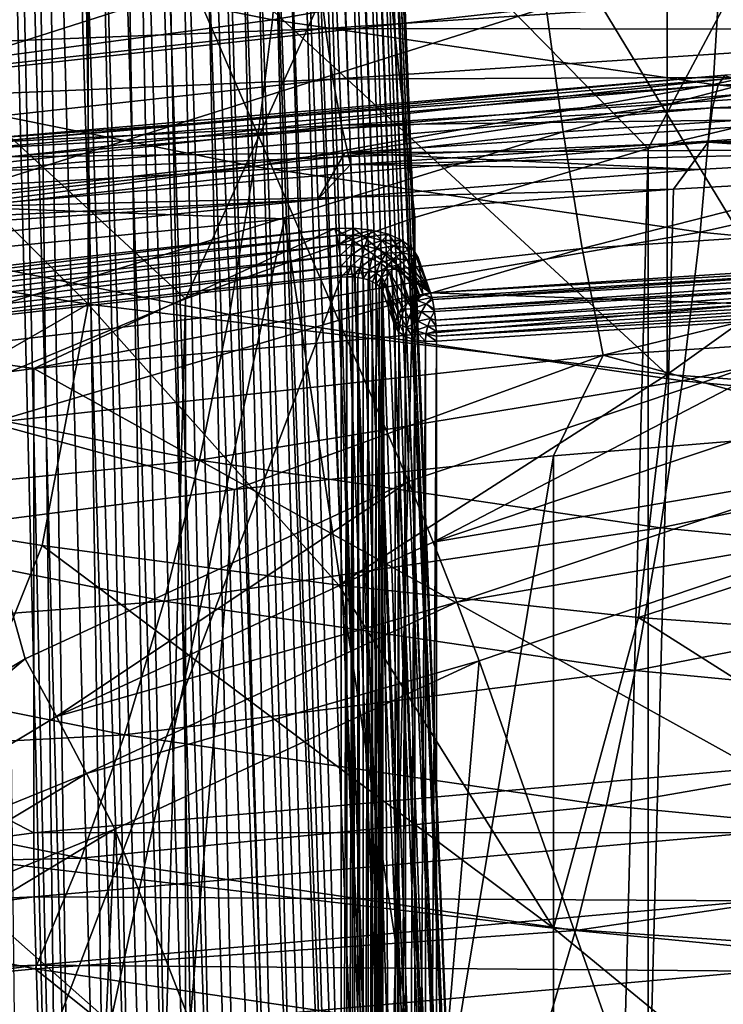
# Model space of a CAD drawing. Header units: metres. Extents: x -109 to 109, y -78 to 121.
# Tile 707 of 1056: x -5.12 to -3.15, y -22.91 to -20.16. Entities that reach past the tile are written whole.
import ezdxf

# ---------------------------------------------------------------- set-up
doc = ezdxf.new("R2010")
doc.units = ezdxf.units.M
doc.layers.add('solid_508554_SW0001', color=7, linetype='CONTINUOUS')

msp = doc.modelspace()

# ---------------------------------------------------------------- linework, layer by layer
at = {"layer": 'solid_508554_SW0001'}
for points in [[(6.117858, -22.55319, -61), (7.405207, -13.683202, -61), (-7.405207, -13.683202, -61)], [(5.106454, -21.944521, -61), (6.117858, -22.55319, -61), (-7.405207, -13.683202, -61)], [(4.035161, -21.448792, -61), (5.106454, -21.944521, -61), (-7.405207, -13.683202, -61)], [(2.916544, -21.071815, -61), (4.035161, -21.448792, -61), (-7.405207, -13.683202, -61)], [(1.763722, -20.818016, -61), (2.916544, -21.071815, -61), (-7.405207, -13.683202, -61)], [(0.590214, -20.690369, -61), (1.763722, -20.818016, -61), (-7.405207, -13.683202, -61)], [(-0.590214, -20.690369, -61), (0.590214, -20.690369, -61), (-7.405207, -13.683202, -61)], [(-1.763722, -20.818016, -61), (-0.590214, -20.690369, -61), (-7.405207, -13.683202, -61)], [(-2.916544, -21.071815, -61), (-1.763722, -20.818016, -61), (-7.405207, -13.683202, -61)], [(-4.035161, -21.448792, -61), (-2.916544, -21.071815, -61), (-7.405207, -13.683202, -61)], [(-5.106454, -21.944521, -61), (-4.035161, -21.448792, -61), (-7.405207, -13.683202, -61)], [(-6.117858, -22.55319, -61), (-5.106454, -21.944521, -61), (-7.405207, -13.683202, -61)], [(-4.980773, -23.789671, -25.265322), (-5.116285, -14.337226, -31.144382), (-5.237005, -14.31223, -31.101089)], [(-5.028851, -23.779346, -25.24744), (-4.980773, -23.789671, -25.265322), (-5.237005, -14.31223, -31.101089)], [(-5.128022, -23.760473, -25.214748), (-5.028851, -23.779346, -25.24744), (-5.237005, -14.31223, -31.101089)], [(-4.807614, -23.833759, -25.341682), (-4.999993, -14.367489, -31.1968), (-5.116285, -14.337226, -31.144382)], [(-4.838936, -23.824938, -25.326405), (-4.807614, -23.833759, -25.341682), (-5.116285, -14.337226, -31.144382)], [(-4.980773, -23.789671, -25.265322), (-4.838936, -23.824938, -25.326405), (-5.116285, -14.337226, -31.144382)], [(-4.703509, -23.866024, -25.397566), (-4.889427, -14.402715, -31.257813), (-4.999993, -14.367489, -31.1968)], [(-4.807614, -23.833759, -25.341682), (-4.703509, -23.866024, -25.397566), (-4.999993, -14.367489, -31.1968)], [(-4.575445, -23.91264, -25.478308), (-4.785857, -14.442456, -31.326647), (-4.889427, -14.402715, -31.257813)], [(-4.602439, -23.902117, -25.460083), (-4.575445, -23.91264, -25.478308), (-4.889427, -14.402715, -31.257813)], [(-4.703509, -23.866024, -25.397566), (-4.602439, -23.902117, -25.460083), (-4.889427, -14.402715, -31.257813)], [(-4.416824, -23.983257, -25.600622), (-4.689499, -14.486596, -31.403101), (-4.785857, -14.442456, -31.326647)], [(-4.455645, -23.964457, -25.568058), (-4.416824, -23.983257, -25.600622), (-4.785857, -14.442456, -31.326647)], [(-4.575445, -23.91264, -25.478308), (-4.455645, -23.964457, -25.568058), (-4.785857, -14.442456, -31.326647)], [(-4.344952, -24.021112, -25.666187), (-4.600928, -14.534918, -31.486797), (-4.689499, -14.486596, -31.403101)], [(-4.416824, -23.983257, -25.600622), (-4.344952, -24.021112, -25.666187), (-4.689499, -14.486596, -31.403101)], [(-4.244144, -24.082205, -25.772005), (-4.52113, -14.586925, -31.576876), (-4.600928, -14.534918, -31.486797)], [(-4.253932, -24.075796, -25.760904), (-4.244144, -24.082205, -25.772005), (-4.600928, -14.534918, -31.486797)], [(-4.344952, -24.021112, -25.666187), (-4.253932, -24.075796, -25.760904), (-4.600928, -14.534918, -31.486797)], [(-4.116539, -24.178158, -25.9382), (-4.450983, -14.641988, -31.672247), (-4.52113, -14.586925, -31.576876)], [(-4.153931, -24.147308, -25.884768), (-4.116539, -24.178158, -25.9382), (-4.52113, -14.586925, -31.576876)], [(-4.244144, -24.082205, -25.772005), (-4.153931, -24.147308, -25.884768), (-4.52113, -14.586925, -31.576876)], [(-4.074946, -24.215963, -26.003681), (-4.390633, -14.699941, -31.772625), (-4.450983, -14.641988, -31.672247)], [(-4.116539, -24.178158, -25.9382), (-4.074946, -24.215963, -26.003681), (-4.450983, -14.641988, -31.672247)], [(-4.007747, -24.287685, -26.127907), (-4.340459, -14.760493, -31.877504), (-4.390633, -14.699941, -31.772625)], [(-4.074946, -24.215963, -26.003681), (-4.007747, -24.287685, -26.127907), (-4.390633, -14.699941, -31.772625)], [(-3.953932, -24.360125, -26.253641), (-4.30105, -14.823007, -31.985781), (-4.340459, -14.760493, -31.877504)], [(-4.007747, -24.287685, -26.127907), (-3.953932, -24.360125, -26.253641), (-4.340459, -14.760493, -31.877504)], [(-3.91218, -24.434315, -26.382938), (-4.272791, -14.886762, -32.096207), (-4.30105, -14.823007, -31.985781)], [(-3.953932, -24.360125, -26.253641), (-3.91218, -24.434315, -26.382938), (-4.30105, -14.823007, -31.985781)], [(-3.882788, -24.509706, -26.514906), (-4.255728, -14.951525, -32.208382), (-4.272791, -14.886762, -32.096207)], [(-3.91218, -24.434315, -26.382938), (-3.882788, -24.509706, -26.514906), (-4.272791, -14.886762, -32.096207)], [(-3.865953, -24.585787, -26.648663), (-4.25, -15.017006, -32.321796), (-4.255728, -14.951525, -32.208382)], [(-3.882788, -24.509706, -26.514906), (-3.865953, -24.585787, -26.648663), (-4.255728, -14.951525, -32.208382)], [(-3.861788, -24.662041, -26.783308), (-4.255728, -15.082486, -32.435211), (-4.25, -15.017006, -32.321796)], [(-3.865953, -24.585787, -26.648663), (-3.861788, -24.662041, -26.783308), (-4.25, -15.017006, -32.321796)], [(-3.87032, -24.737949, -26.917948), (-4.272791, -15.147249, -32.547386), (-4.255728, -15.082486, -32.435211)], [(-3.861788, -24.662041, -26.783308), (-3.87032, -24.737949, -26.917948), (-4.255728, -15.082486, -32.435211)], [(-3.925147, -24.886698, -27.183533), (-4.30105, -15.211005, -32.657814), (-4.272791, -15.147249, -32.547386)], [(-3.891489, -24.813, -27.051664), (-3.925147, -24.886698, -27.183533), (-4.272791, -15.147249, -32.547386)], [(-3.87032, -24.737949, -26.917948), (-3.891489, -24.813, -27.051664), (-4.272791, -15.147249, -32.547386)], [(-3.971056, -24.958551, -27.312653), (-4.340459, -15.273519, -32.76609), (-4.30105, -15.211005, -32.657814)], [(-3.925147, -24.886698, -27.183533), (-3.971056, -24.958551, -27.312653), (-4.30105, -15.211005, -32.657814)], [(-4.028895, -25.028086, -27.438148), (-4.390633, -15.334071, -32.870968), (-4.340459, -15.273519, -32.76609)], [(-3.971056, -24.958551, -27.312653), (-4.028895, -25.028086, -27.438148), (-4.340459, -15.273519, -32.76609)], [(-4.098256, -25.094858, -27.559149), (-4.450983, -15.392023, -32.971348), (-4.390633, -15.334071, -32.870968)], [(-4.028895, -25.028086, -27.438148), (-4.098256, -25.094858, -27.559149), (-4.390633, -15.334071, -32.870968)], [(-4.178648, -25.158443, -27.67482), (-4.52113, -15.447086, -33.066719), (-4.450983, -15.392023, -32.971348)], [(-4.098256, -25.094858, -27.559149), (-4.178648, -25.158443, -27.67482), (-4.450983, -15.392023, -32.971348)], [(-4.26951, -25.218443, -27.784382), (-4.600928, -15.499093, -33.156796), (-4.52113, -15.447086, -33.066719)], [(-4.178648, -25.158443, -27.67482), (-4.26951, -25.218443, -27.784382), (-4.52113, -15.447086, -33.066719)], [(-4.370235, -25.274494, -27.887108), (-4.689499, -15.547416, -33.240494), (-4.600928, -15.499093, -33.156796)], [(-4.26951, -25.218443, -27.784382), (-4.370235, -25.274494, -27.887108), (-4.600928, -15.499093, -33.156796)], [(-4.480164, -25.326284, -27.982325), (-4.785857, -15.591556, -33.316944), (-4.689499, -15.547416, -33.240494)], [(-4.370235, -25.274494, -27.887108), (-4.480164, -25.326284, -27.982325), (-4.689499, -15.547416, -33.240494)], [(-4.598588, -25.373507, -28.069403), (-4.889427, -15.631297, -33.38578), (-4.785857, -15.591556, -33.316944)], [(-4.480164, -25.326284, -27.982325), (-4.598588, -25.373507, -28.069403), (-4.785857, -15.591556, -33.316944)], [(-4.724755, -25.415878, -28.147768), (-4.999993, -15.666523, -33.446793), (-4.889427, -15.631297, -33.38578)], [(-4.598588, -25.373507, -28.069403), (-4.724755, -25.415878, -28.147768), (-4.889427, -15.631297, -33.38578)], [(-4.857862, -25.453156, -28.216879), (-5.116285, -15.696786, -33.49921), (-4.999993, -15.666523, -33.446793)], [(-4.724755, -25.415878, -28.147768), (-4.857862, -25.453156, -28.216879), (-4.999993, -15.666523, -33.446793)], [(-4.997053, -25.485117, -28.276247), (-5.237005, -15.721782, -33.542503), (-5.116285, -15.696786, -33.49921)], [(-4.857862, -25.453156, -28.216879), (-4.997053, -25.485117, -28.276247), (-5.116285, -15.696786, -33.49921)], [(-4.997053, -25.485117, -28.276247), (-5.141396, -25.511545, -28.325443), (-5.237005, -15.721782, -33.542503)], [(-4.844931, -19.992741, -75.5), (-6.143511, -20.550007, -75.5), (-5.346106, -18.648415, -75.5)], [(-4.931019, -20.95311, -7.291203), (-4.930392, -19.653881, -8.041522), (-6.504107, -19.381546, -7.569822)], [(-5.72573, -20.826052, -7.071134), (-4.931019, -20.95311, -7.291203), (-6.504107, -19.381546, -7.569822)], [(-4.121202, -19.747026, -80.601517), (-2.770486, -19.402252, -80.601517), (-3.364592, -20.517324, -81.150002)], [(-2.770486, -19.402252, -80.601517), (-2.702876, -20.358459, -81.150002), (-3.364592, -20.517324, -81.150002)], [(-4.931019, -20.95311, -7.291203), (-3.311309, -21.149582, -7.631502), (-4.930392, -19.653881, -8.041522)], [(-3.311309, -21.149582, -7.631502), (-3.312012, -19.850195, -8.381545), (-4.930392, -19.653881, -8.041522)], [(-4.4154, -20.157499, -19.258915), (-5.608079, -19.91876, -18.845407), (-4.38224, -19.757553, -19.379194)], [(-5.501935, -19.963194, 35.235802), (-3.691386, -19.762499, 35.583416), (-5.440736, -20.321896, 35.179165)], [(-3.691386, -19.762499, 35.583416), (-3.650326, -20.123434, 35.522911), (-5.440736, -20.321896, 35.179165)], [(-5.430768, -20.22489, -80.601517), (-4.844931, -19.992741, -75.5), (-4.121202, -19.747026, -80.601517)], [(-5.430768, -20.22489, -80.601517), (-4.121202, -19.747026, -80.601517), (-4.658784, -20.937828, -81.150002)], [(-4.121202, -19.747026, -80.601517), (-4.01723, -20.710646, -81.150002), (-4.658784, -20.937828, -81.150002)], [(-4.4154, -20.157499, -19.258915), (-4.38224, -19.757553, -19.379194), (-3.158831, -19.937164, -19.690294)], [(-4.121202, -19.747026, -80.601517), (-3.364592, -20.517324, -81.150002), (-4.01723, -20.710646, -81.150002)], [(-3.311309, -21.149582, -7.631502), (-1.663582, -19.968704, -8.586811), (-3.312012, -19.850195, -8.381545)], [(-5.67331, -20.326557, -18.774897), (-5.608079, -19.91876, -18.845407), (-4.4154, -20.157499, -19.258915)], [(-3.182733, -20.33847, -19.572367), (-4.4154, -20.157499, -19.258915), (-3.158831, -19.937164, -19.690294)], [(-3.182733, -20.33847, -19.572367), (-3.158831, -19.937164, -19.690294), (-1.906814, -20.057817, -19.899271)], [(-3.311309, -21.149582, -7.631502), (-1.662686, -21.268066, -7.836723), (-1.663582, -19.968704, -8.586811)], [(-5.430768, -20.22489, -80.601517), (-6.143511, -20.550007, -75.5), (-4.844931, -19.992741, -75.5)], [(-3.650326, -20.123434, 35.522911), (-1.832135, -20.003748, 35.730213), (-3.602509, -20.470793, 35.410324)], [(-1.832135, -20.003748, 35.730213), (-1.808135, -20.352674, 35.614906), (-3.602509, -20.470793, 35.410324)], [(-6.38578, -20.264708, 39.218723), (-4.28438, -20.031773, 39.622177), (-6.405354, -20.112495, 39.215195)], [(-4.267058, -20.181936, 39.595444), (-4.28438, -20.031773, 39.622177), (-6.38578, -20.264708, 39.218723)], [(-4.267058, -20.181936, 39.595444), (-2.141679, -20.04203, 39.837769), (-4.28438, -20.031773, 39.622177)], [(-2.131203, -20.184589, 39.781807), (-2.141679, -20.04203, 39.837769), (-4.267058, -20.181936, 39.595444)], [(-1.921242, -20.460037, -19.782925), (-3.182733, -20.33847, -19.572367), (-1.906814, -20.057817, -19.899271)], [(-5.440736, -20.321896, 35.179165), (-3.650326, -20.123434, 35.522911), (-5.369466, -20.666655, 35.071079)], [(-3.650326, -20.123434, 35.522911), (-3.602509, -20.470793, 35.410324), (-5.369466, -20.666655, 35.071079)], [(-6.359963, -20.413929, 39.193619), (-4.267058, -20.181936, 39.595444), (-6.38578, -20.264708, 39.218723)], [(-4.246186, -20.323811, 39.540668), (-4.267058, -20.181936, 39.595444), (-6.359963, -20.413929, 39.193619)], [(-4.466757, -20.568073, -19.193214), (-5.67331, -20.326557, -18.774897), (-4.4154, -20.157499, -19.258915)], [(-4.466757, -20.568073, -19.193214), (-4.4154, -20.157499, -19.258915), (-3.182733, -20.33847, -19.572367)], [(-4.246186, -20.323811, 39.540668), (-2.131203, -20.184589, 39.781807), (-4.267058, -20.181936, 39.595444)], [(-2.11933, -20.313725, 39.699665), (-2.131203, -20.184589, 39.781807), (-4.246186, -20.323811, 39.540668)], [(-5.430768, -20.22489, -80.601517), (-4.658784, -20.937828, -81.150002), (-5.287572, -21.198286, -81.150002)], [(-1.059014, -20.250748, 40.478474), (-3.169411, -20.340559, 40.322914), (-1.064305, -20.313362, 40.658443)], [(-3.150389, -20.312698, 40.1353), (-3.169411, -20.340559, 40.322914), (-1.059014, -20.250748, 40.478474)], [(-3.150389, -20.312698, 40.1353), (-5.225421, -20.490599, 39.827168), (-3.169411, -20.340559, 40.322914)], [(-5.189728, -20.49774, 39.640053), (-5.225421, -20.490599, 39.827168), (-3.150389, -20.312698, 40.1353)], [(-3.128869, -20.321056, 39.946079), (-5.189728, -20.49774, 39.640053), (-3.150389, -20.312698, 40.1353)], [(-4.222531, -20.452171, 39.459869), (-2.11933, -20.313725, 39.699665), (-4.246186, -20.323811, 39.540668)], [(-4.222531, -20.452171, 39.459869), (-2.106498, -20.424683, 39.594368), (-2.11933, -20.313725, 39.699665)], [(-1.064305, -20.313362, 40.658443), (-3.185246, -20.403622, 40.50211), (-1.068338, -20.408995, 40.823292)], [(-3.169411, -20.340559, 40.322914), (-3.185246, -20.403622, 40.50211), (-1.064305, -20.313362, 40.658443)], [(-6.328853, -20.554668, 39.140812), (-4.246186, -20.323811, 39.540668), (-6.359963, -20.413929, 39.193619)], [(-4.222531, -20.452171, 39.459869), (-4.246186, -20.323811, 39.540668), (-6.328853, -20.554668, 39.140812)], [(-5.760383, -20.736044, -18.75864), (-5.67331, -20.326557, -18.774897), (-4.466757, -20.568073, -19.193214)], [(-3.169411, -20.340559, 40.322914), (-5.256973, -20.519533, 40.012924), (-3.185246, -20.403622, 40.50211)], [(-5.225421, -20.490599, 39.827168), (-5.256973, -20.519533, 40.012924), (-3.169411, -20.340559, 40.322914)], [(-5.15119, -20.540699, 39.45837), (-5.189728, -20.49774, 39.640053), (-3.128869, -20.321056, 39.946079)], [(-3.105635, -20.365326, 39.762127), (-5.15119, -20.540699, 39.45837), (-3.128869, -20.321056, 39.946079)], [(-3.219753, -20.75115, -19.510313), (-4.466757, -20.568073, -19.193214), (-3.182733, -20.33847, -19.572367)], [(-3.219753, -20.75115, -19.510313), (-3.182733, -20.33847, -19.572367), (-1.921242, -20.460037, -19.782925)], [(-3.105635, -20.365326, 39.762127), (-4.21261, -20.529337, 39.442146), (-5.15119, -20.540699, 39.45837)], [(-3.105635, -20.365326, 39.762127), (-2.114358, -20.39123, 39.681355), (-4.21261, -20.529337, 39.442146)], [(-3.602509, -20.470793, 35.410324), (-1.808135, -20.352674, 35.614906), (-3.548973, -20.797037, 35.248093)], [(-1.808135, -20.352674, 35.614906), (-1.781265, -20.680676, 35.449635), (-3.548973, -20.797037, 35.248093)], [(-3.364592, -45.631424, -81.150002), (-3.364592, -20.517324, -81.150002), (-2.702876, -20.358459, -81.150002)], [(-2.702876, -45.790287, -81.150002), (-3.364592, -45.631424, -81.150002), (-2.702876, -20.358459, -81.150002)], [(-4.21261, -20.529337, 39.442146), (-2.114358, -20.39123, 39.681355), (-2.152932, -20.51549, 39.466129)], [(-3.185246, -20.403622, 40.50211), (-5.283237, -20.58349, 40.190567), (-3.197317, -20.499598, 40.666367)], [(-5.256973, -20.519533, 40.012924), (-5.283237, -20.58349, 40.190567), (-3.185246, -20.403622, 40.50211)], [(-4.222531, -20.452171, 39.459869), (-4.196965, -20.56229, 39.356022), (-2.106498, -20.424683, 39.594368)], [(-2.106498, -20.424683, 39.594368), (-4.196965, -20.56229, 39.356022), (-2.152932, -20.51549, 39.466129)], [(-3.185246, -20.403622, 40.50211), (-3.197317, -20.499598, 40.666367), (-1.068338, -20.408995, 40.823292)], [(-1.068338, -20.408995, 40.823292), (-3.197317, -20.499598, 40.666367), (-1.100695, -20.534676, 40.965794)], [(-6.293596, -20.681742, 39.062241), (-4.222531, -20.452171, 39.459869), (-6.328853, -20.554668, 39.140812)], [(-6.293596, -20.681742, 39.062241), (-4.196965, -20.56229, 39.356022), (-4.222531, -20.452171, 39.459869)], [(-5.369466, -20.666655, 35.071079), (-3.602509, -20.470793, 35.410324), (-5.289671, -20.989988, 34.913891)], [(-3.602509, -20.470793, 35.410324), (-3.548973, -20.797037, 35.248093), (-5.289671, -20.989988, 34.913891)], [(-1.943589, -20.87413, -19.72332), (-3.219753, -20.75115, -19.510313), (-1.921242, -20.460037, -19.782925)], [(-3.197317, -20.499598, 40.666367), (-5.303259, -20.680147, 40.353645), (-3.293707, -20.630606, 40.799633)], [(-5.283237, -20.58349, 40.190567), (-5.303259, -20.680147, 40.353645), (-3.197317, -20.499598, 40.666367)], [(-3.197317, -20.499598, 40.666367), (-3.293707, -20.630606, 40.799633), (-2.199294, -20.570679, 40.903435)], [(-3.197317, -20.499598, 40.666367), (-2.199294, -20.570679, 40.903435), (-1.100695, -20.534676, 40.965794)], [(-6.278802, -20.758345, 39.04549), (-4.21261, -20.529337, 39.442146), (-4.288528, -20.660133, 39.215599)], [(-5.15119, -20.540699, 39.45837), (-4.21261, -20.529337, 39.442146), (-6.278802, -20.758345, 39.04549)], [(-4.21261, -20.529337, 39.442146), (-3.223977, -20.575829, 39.361618), (-4.288528, -20.660133, 39.215599)], [(-4.21261, -20.529337, 39.442146), (-2.152932, -20.51549, 39.466129), (-3.223977, -20.575829, 39.361618)], [(-4.196965, -20.56229, 39.356022), (-3.223977, -20.575829, 39.361618), (-2.152932, -20.51549, 39.466129)], [(-4.01723, -45.438103, -81.150002), (-4.01723, -20.710646, -81.150002), (-3.364592, -20.517324, -81.150002)], [(-3.364592, -45.631424, -81.150002), (-4.01723, -45.438103, -81.150002), (-3.364592, -20.517324, -81.150002)], [(-6.293596, -20.681742, 39.062241), (-6.25549, -20.790472, 38.9608), (-4.196965, -20.56229, 39.356022)], [(-4.196965, -20.56229, 39.356022), (-6.25549, -20.790472, 38.9608), (-4.288528, -20.660133, 39.215599)], [(-4.196965, -20.56229, 39.356022), (-4.288528, -20.660133, 39.215599), (-3.223977, -20.575829, 39.361618)], [(-4.535312, -20.981266, -19.183376), (-5.760383, -20.736044, -18.75864), (-4.466757, -20.568073, -19.193214)], [(-4.535312, -20.981266, -19.183376), (-4.466757, -20.568073, -19.193214), (-3.219753, -20.75115, -19.510313)], [(-2.199294, -20.570679, 40.903435), (-3.455352, -26.749439, 46.601505), (-1.154557, -26.651525, 46.771095)], [(-2.199294, -20.570679, 40.903435), (-3.293707, -20.630606, 40.799633), (-3.455352, -26.749439, 46.601505)], [(-5.303259, -20.680147, 40.353645), (-4.38185, -20.714348, 40.654591), (-3.293707, -20.630606, 40.799633)], [(-3.293707, -20.630606, 40.799633), (-4.38185, -20.714348, 40.654591), (-3.455352, -26.749439, 46.601505)], [(-6.278802, -20.758345, 39.04549), (-4.288528, -20.660133, 39.215599), (-5.344443, -20.768234, 39.028366)], [(-6.25549, -20.790472, 38.9608), (-5.344443, -20.768234, 39.028366), (-4.288528, -20.660133, 39.215599)], [(-5.303259, -20.680147, 40.353645), (-5.461653, -20.821739, 40.468582), (-4.38185, -20.714348, 40.654591)], [(-3.548973, -20.797037, 35.248093), (-1.781265, -20.680676, 35.449635), (-3.490879, -21.095087, 35.039738)], [(-1.781265, -20.680676, 35.449635), (-1.752107, -20.980631, 35.237984), (-3.490879, -21.095087, 35.039738)], [(-4.38185, -20.714348, 40.654591), (-5.731252, -26.944561, 46.263546), (-3.455352, -26.749439, 46.601505)], [(-4.38185, -20.714348, 40.654591), (-5.461653, -20.821739, 40.468582), (-5.731252, -26.944561, 46.263546)], [(-4.658784, -45.210922, -81.150002), (-4.658784, -20.937828, -81.150002), (-4.01723, -20.710646, -81.150002)], [(-4.01723, -45.438103, -81.150002), (-4.658784, -45.210922, -81.150002), (-4.01723, -20.710646, -81.150002)], [(-4.240786, -20.74098, 39.075565), (-6.245861, -20.967133, 38.683861), (-5.082956, -21.132164, 38.398018)], [(-6.017289, -20.956936, 38.711311), (-6.245861, -20.967133, 38.683861), (-4.240786, -20.74098, 39.075565)], [(-4.235291, -20.760424, 39.051678), (-6.017289, -20.956936, 38.711311), (-4.240786, -20.74098, 39.075565)], [(-5.8676, -21.139233, -18.796951), (-5.760383, -20.736044, -18.75864), (-4.535312, -20.981266, -19.183376)], [(-3.973532, -20.920504, 38.764622), (-4.240786, -20.74098, 39.075565), (-5.082956, -21.132164, 38.398018)], [(-3.269169, -21.167152, -19.505342), (-4.535312, -20.981266, -19.183376), (-3.219753, -20.75115, -19.510313)], [(-3.973532, -20.920504, 38.764622), (-4.188486, -20.739738, 39.077721), (-4.240786, -20.74098, 39.075565)], [(-4.235291, -20.760424, 39.051678), (-4.240786, -20.74098, 39.075565), (-4.188486, -20.739738, 39.077721)], [(-4.191079, -20.759373, 39.053501), (-4.235291, -20.760424, 39.051678), (-4.188486, -20.739738, 39.077721)], [(-4.191079, -20.759373, 39.053501), (-4.23033, -20.78647, 39.035011), (-4.235291, -20.760424, 39.051678)], [(-4.193413, -20.785593, 39.03653), (-4.23033, -20.78647, 39.035011), (-4.191079, -20.759373, 39.053501)], [(-4.193413, -20.785593, 39.03653), (-4.191079, -20.759373, 39.053501), (-4.147837, -20.764095, 39.045322)], [(-4.191079, -20.759373, 39.053501), (-4.188486, -20.739738, 39.077721), (-4.137343, -20.745325, 39.068043)], [(-4.147837, -20.764095, 39.045322), (-4.191079, -20.759373, 39.053501), (-4.137343, -20.745325, 39.068043)], [(-3.973532, -20.920504, 38.764622), (-4.137343, -20.745325, 39.068043), (-4.188486, -20.739738, 39.077721)], [(-4.147837, -20.764095, 39.045322), (-4.137343, -20.745325, 39.068043), (-4.090856, -20.757353, 39.047211)], [(-4.108526, -20.774265, 39.027706), (-4.147837, -20.764095, 39.045322), (-4.090856, -20.757353, 39.047211)], [(-3.973532, -20.920504, 38.764622), (-4.090856, -20.757353, 39.047211), (-4.137343, -20.745325, 39.068043)], [(-4.108526, -20.774265, 39.027706), (-4.090856, -20.757353, 39.047211), (-4.052202, -20.774998, 39.016647)], [(-3.973532, -20.920504, 38.764622), (-4.052202, -20.774998, 39.016647), (-4.090856, -20.757353, 39.047211)], [(-3.269169, -21.167152, -19.505342), (-3.219753, -20.75115, -19.510313), (-1.943589, -20.87413, -19.72332)], [(-6.01024, -20.982752, 38.695042), (-6.017289, -20.956936, 38.711311), (-4.235291, -20.760424, 39.051678)], [(-4.23033, -20.78647, 39.035011), (-6.01024, -20.982752, 38.695042), (-4.235291, -20.760424, 39.051678)], [(-6.004648, -21.012648, 38.687572), (-6.01024, -20.982752, 38.695042), (-4.23033, -20.78647, 39.035011)], [(-4.226394, -20.816547, 39.027225), (-6.004648, -21.012648, 38.687572), (-4.23033, -20.78647, 39.035011)], [(-4.193413, -20.785593, 39.03653), (-4.226394, -20.816547, 39.027225), (-4.23033, -20.78647, 39.035011)], [(-4.195264, -20.815807, 39.028507), (-4.226394, -20.816547, 39.027225), (-4.193413, -20.785593, 39.03653)], [(-4.195264, -20.815807, 39.028507), (-4.193413, -20.785593, 39.03653), (-4.157306, -20.789536, 39.029701)], [(-4.157306, -20.789536, 39.029701), (-4.193413, -20.785593, 39.03653), (-4.147837, -20.764095, 39.045322)], [(-4.157306, -20.789536, 39.029701), (-4.147837, -20.764095, 39.045322), (-4.108526, -20.774265, 39.027706)], [(-4.124481, -20.798027, 39.014996), (-4.157306, -20.789536, 39.029701), (-4.108526, -20.774265, 39.027706)], [(-4.124481, -20.798027, 39.014996), (-4.108526, -20.774265, 39.027706), (-4.07584, -20.789188, 39.001858)], [(-4.07584, -20.789188, 39.001858), (-4.108526, -20.774265, 39.027706), (-4.052202, -20.774998, 39.016647)], [(-4.07584, -20.789188, 39.001858), (-4.052202, -20.774998, 39.016647), (-4.024026, -20.797058, 38.978439)], [(-3.973532, -20.920504, 38.764622), (-4.024026, -20.797058, 38.978439), (-4.052202, -20.774998, 39.016647)], [(-5.289671, -20.989988, 34.913891), (-3.548973, -20.797037, 35.248093), (-5.203084, -21.284882, 34.711006)], [(-3.548973, -20.797037, 35.248093), (-3.490879, -21.095087, 35.039738), (-5.203084, -21.284882, 34.711006)], [(-4.164818, -20.819132, 39.022751), (-4.195264, -20.815807, 39.028507), (-4.157306, -20.789536, 39.029701)], [(-4.164818, -20.819132, 39.022751), (-4.157306, -20.789536, 39.029701), (-4.124481, -20.798027, 39.014996)], [(-4.137139, -20.826294, 39.010345), (-4.164818, -20.819132, 39.022751), (-4.124481, -20.798027, 39.014996)], [(-4.137139, -20.826294, 39.010345), (-4.124481, -20.798027, 39.014996), (-4.097189, -20.810488, 38.993412)], [(-4.114125, -20.8368, 38.992149), (-4.137139, -20.826294, 39.010345), (-4.097189, -20.810488, 38.993412)], [(-4.097189, -20.810488, 38.993412), (-4.124481, -20.798027, 39.014996), (-4.07584, -20.789188, 39.001858)], [(-4.114125, -20.8368, 38.992149), (-4.097189, -20.810488, 38.993412), (-4.077299, -20.826061, 38.966434)], [(-4.097189, -20.810488, 38.993412), (-4.07584, -20.789188, 39.001858), (-4.052019, -20.80784, 38.969551)], [(-4.077299, -20.826061, 38.966434), (-4.097189, -20.810488, 38.993412), (-4.052019, -20.80784, 38.969551)], [(-4.077299, -20.826061, 38.966434), (-4.052019, -20.80784, 38.969551), (-4.038694, -20.828945, 38.932999)], [(-4.052019, -20.80784, 38.969551), (-4.07584, -20.789188, 39.001858), (-4.024026, -20.797058, 38.978439)], [(-4.052019, -20.80784, 38.969551), (-4.024026, -20.797058, 38.978439), (-4.008262, -20.822023, 38.9352)], [(-4.052019, -20.80784, 38.969551), (-4.008262, -20.822023, 38.9352), (-4.038694, -20.828945, 38.932999)], [(-3.973532, -20.920504, 38.764622), (-4.008262, -20.822023, 38.9352), (-4.024026, -20.797058, 38.978439)], [(-1.993988, -20.793417, 38.984745), (-3.973532, -20.920504, 38.764622), (-3.065651, -20.952452, 38.70929)], [(-1.991787, -20.809263, 38.964115), (-3.973532, -20.920504, 38.764622), (-1.993988, -20.793417, 38.984745)], [(-1.991787, -20.809263, 38.964115), (-3.96978, -20.933588, 38.746941), (-3.973532, -20.920504, 38.764622)], [(-1.991787, -20.809263, 38.964115), (-3.96827, -20.940048, 38.740627), (-3.96978, -20.933588, 38.746941)], [(-1.991787, -20.809263, 38.964115), (-1.989736, -20.829929, 38.948299), (-3.96827, -20.940048, 38.740627)], [(-6.001062, -21.04369, 38.689636), (-6.004648, -21.012648, 38.687572), (-4.226394, -20.816547, 39.027225)], [(-4.22387, -20.84771, 39.029083), (-6.001062, -21.04369, 38.689636), (-4.226394, -20.816547, 39.027225)], [(-5.72573, -20.826052, -7.071134), (-5.877812, -21.496838, -7.233616), (-4.931019, -20.95311, -7.291203)], [(-4.195264, -20.815807, 39.028507), (-4.22387, -20.84771, 39.029083), (-4.226394, -20.816547, 39.027225)], [(-4.196452, -20.847057, 39.030212), (-4.22387, -20.84771, 39.029083), (-4.195264, -20.815807, 39.028507)], [(-4.196452, -20.847057, 39.030212), (-4.195264, -20.815807, 39.028507), (-4.164818, -20.819132, 39.022751)], [(-4.169635, -20.849985, 39.025143), (-4.196452, -20.847057, 39.030212), (-4.164818, -20.819132, 39.022751)], [(-4.169635, -20.849985, 39.025143), (-4.164818, -20.819132, 39.022751), (-4.137139, -20.826294, 39.010345)], [(-4.145257, -20.856293, 39.014217), (-4.169635, -20.849985, 39.025143), (-4.137139, -20.826294, 39.010345)], [(-4.145257, -20.856293, 39.014217), (-4.137139, -20.826294, 39.010345), (-4.114125, -20.8368, 38.992149)], [(-4.124987, -20.865547, 38.998188), (-4.145257, -20.856293, 39.014217), (-4.114125, -20.8368, 38.992149)], [(-4.124987, -20.865547, 38.998188), (-4.114125, -20.8368, 38.992149), (-4.097353, -20.849934, 38.969398)], [(-4.097353, -20.849934, 38.969398), (-4.114125, -20.8368, 38.992149), (-4.077299, -20.826061, 38.966434)], [(-4.097353, -20.849934, 38.969398), (-4.077299, -20.826061, 38.966434), (-4.066173, -20.843683, 38.935913)], [(-4.077299, -20.826061, 38.966434), (-4.038694, -20.828945, 38.932999), (-4.066173, -20.843683, 38.935913)], [(-4.004067, -20.927465, 38.762424), (-4.066173, -20.843683, 38.935913), (-4.038694, -20.828945, 38.932999)], [(-3.995234, -20.924547, 38.762539), (-4.038694, -20.828945, 38.932999), (-4.008262, -20.822023, 38.9352)], [(-3.995234, -20.924547, 38.762539), (-4.004067, -20.927465, 38.762424), (-4.038694, -20.828945, 38.932999)], [(-3.995234, -20.924547, 38.762539), (-4.008262, -20.822023, 38.9352), (-3.973532, -20.920504, 38.764622)], [(-1.989736, -20.829929, 38.948299), (-3.963449, -20.966801, 38.723663), (-3.96827, -20.940048, 38.740627)], [(-1.989736, -20.829929, 38.948299), (-1.987975, -20.85401, 38.938374), (-3.963449, -20.966801, 38.723663)], [(-6.219674, -21.101992, 38.65028), (-4.22387, -20.84771, 39.029083), (-4.223004, -20.876787, 39.040344)], [(-6.219674, -21.101992, 38.65028), (-6.001062, -21.04369, 38.689636), (-4.22387, -20.84771, 39.029083)], [(-4.196452, -20.847057, 39.030212), (-4.223004, -20.876787, 39.040344), (-4.22387, -20.84771, 39.029083)], [(-4.196452, -20.847057, 39.030212), (-4.207349, -20.876001, 39.041706), (-4.223004, -20.876787, 39.040344)], [(-4.196452, -20.847057, 39.030212), (-4.191641, -20.876453, 39.04092), (-4.207349, -20.876001, 39.041706)], [(-4.169635, -20.849985, 39.025143), (-4.191641, -20.876453, 39.04092), (-4.196452, -20.847057, 39.030212)], [(-4.169635, -20.849985, 39.025143), (-4.176269, -20.878132, 39.038013), (-4.191641, -20.876453, 39.04092)], [(-4.169635, -20.849985, 39.025143), (-4.161614, -20.880995, 39.033054), (-4.176269, -20.878132, 39.038013)], [(-4.145257, -20.856293, 39.014217), (-4.161614, -20.880995, 39.033054), (-4.169635, -20.849985, 39.025143)], [(-4.145257, -20.856293, 39.014217), (-4.148039, -20.884972, 39.026169), (-4.161614, -20.880995, 39.033054)], [(-4.124987, -20.865547, 38.998188), (-4.148039, -20.884972, 39.026169), (-4.145257, -20.856293, 39.014217)], [(-4.124987, -20.865547, 38.998188), (-4.13588, -20.889965, 39.017521), (-4.148039, -20.884972, 39.026169)], [(-4.124987, -20.865547, 38.998188), (-4.125436, -20.895849, 39.007328), (-4.13588, -20.889965, 39.017521)], [(-4.110215, -20.877113, 38.978153), (-4.125436, -20.895849, 39.007328), (-4.124987, -20.865547, 38.998188)], [(-4.110215, -20.877113, 38.978153), (-4.124987, -20.865547, 38.998188), (-4.097353, -20.849934, 38.969398)], [(-4.110215, -20.877113, 38.978153), (-4.097353, -20.849934, 38.969398), (-4.087971, -20.864794, 38.943665)], [(-4.110215, -20.877113, 38.978153), (-4.087971, -20.864794, 38.943665), (-4.101951, -20.890202, 38.955486)], [(-4.061787, -20.97646, 38.778961), (-4.101951, -20.890202, 38.955486), (-4.087971, -20.864794, 38.943665)], [(-4.097353, -20.849934, 38.969398), (-4.066173, -20.843683, 38.935913), (-4.087971, -20.864794, 38.943665)], [(-4.037155, -20.946613, 38.766743), (-4.087971, -20.864794, 38.943665), (-4.066173, -20.843683, 38.935913)], [(-4.053938, -20.964191, 38.773476), (-4.061787, -20.97646, 38.778961), (-4.087971, -20.864794, 38.943665)], [(-4.037155, -20.946613, 38.766743), (-4.053938, -20.964191, 38.773476), (-4.087971, -20.864794, 38.943665)], [(-4.032109, -20.942654, 38.765484), (-4.037155, -20.946613, 38.766743), (-4.066173, -20.843683, 38.935913)], [(-4.004067, -20.927465, 38.762424), (-4.032109, -20.942654, 38.765484), (-4.066173, -20.843683, 38.935913)], [(-1.987975, -20.85401, 38.938374), (-3.962561, -20.972998, 38.721264), (-3.963449, -20.966801, 38.723663)], [(-1.987975, -20.85401, 38.938374), (-3.959702, -20.997341, 38.716068), (-3.962561, -20.972998, 38.721264)], [(-1.987975, -20.85401, 38.938374), (-1.986624, -20.879864, 38.935017), (-3.959702, -20.997341, 38.716068)], [(-6.219674, -26.124939, 41.550282), (-4.223004, -20.876787, 39.040344), (-4.223004, -25.899734, 41.940346)], [(-6.219674, -21.101992, 38.65028), (-4.223004, -20.876787, 39.040344), (-6.219674, -26.124939, 41.550282)], [(-4.223004, -25.899734, 41.940346), (-4.223004, -20.876787, 39.040344), (-4.207349, -20.876001, 39.041706)], [(-4.207349, -25.898949, 41.941704), (-4.223004, -25.899734, 41.940346), (-4.207349, -20.876001, 39.041706)], [(-4.207349, -25.898949, 41.941704), (-4.207349, -20.876001, 39.041706), (-4.191641, -20.876453, 39.04092)], [(-4.191641, -25.899401, 41.940922), (-4.207349, -25.898949, 41.941704), (-4.191641, -20.876453, 39.04092)], [(-4.17627, -25.901079, 41.938015), (-4.191641, -20.876453, 39.04092), (-4.176269, -20.878132, 39.038013)], [(-4.17627, -25.901079, 41.938015), (-4.191641, -25.899401, 41.940922), (-4.191641, -20.876453, 39.04092)], [(-4.161614, -25.903942, 41.933056), (-4.17627, -25.901079, 41.938015), (-4.176269, -20.878132, 39.038013)], [(-4.161614, -25.903942, 41.933056), (-4.176269, -20.878132, 39.038013), (-4.161614, -20.880995, 39.033054)], [(-4.161614, -25.903942, 41.933056), (-4.161614, -20.880995, 39.033054), (-4.148039, -20.884972, 39.026169)], [(-4.148039, -25.907919, 41.926167), (-4.161614, -25.903942, 41.933056), (-4.148039, -20.884972, 39.026169)], [(-4.148039, -25.907919, 41.926167), (-4.148039, -20.884972, 39.026169), (-4.13588, -20.889965, 39.017521)], [(-4.135879, -25.912912, 41.917519), (-4.148039, -25.907919, 41.926167), (-4.13588, -20.889965, 39.017521)], [(-4.135879, -25.912912, 41.917519), (-4.13588, -20.889965, 39.017521), (-4.125436, -20.895849, 39.007328)], [(-4.125436, -25.918797, 41.90733), (-4.135879, -25.912912, 41.917519), (-4.125436, -20.895849, 39.007328)], [(-4.110215, -20.877113, 38.978153), (-4.116969, -20.902479, 38.995846), (-4.125436, -20.895849, 39.007328)], [(-4.125436, -25.918797, 41.90733), (-4.125436, -20.895849, 39.007328), (-4.116969, -20.902479, 38.995846)], [(-4.110215, -20.877113, 38.978153), (-4.110685, -20.909691, 38.983353), (-4.116969, -20.902479, 38.995846)], [(-4.110215, -20.877113, 38.978153), (-4.101951, -20.890202, 38.955486), (-4.110685, -20.909691, 38.983353)], [(-4.110685, -20.909691, 38.983353), (-4.101951, -20.890202, 38.955486), (-4.106743, -20.917307, 38.970161)], [(-4.101951, -20.890202, 38.955486), (-4.072013, -21.015789, 38.799583), (-4.106743, -20.917307, 38.970161)], [(-4.070854, -21.002443, 38.792114), (-4.072013, -21.015789, 38.799583), (-4.101951, -20.890202, 38.955486)], [(-4.067434, -20.989286, 38.785217), (-4.070854, -21.002443, 38.792114), (-4.101951, -20.890202, 38.955486)], [(-4.061787, -20.97646, 38.778961), (-4.067434, -20.989286, 38.785217), (-4.101951, -20.890202, 38.955486)], [(-1.986624, -20.879864, 38.935017), (-3.958353, -21.012842, 38.71595), (-3.959702, -20.997341, 38.716068)], [(-1.986624, -20.879864, 38.935017), (-1.985774, -20.905727, 38.938454), (-3.958353, -21.012842, 38.71595)], [(-1.973419, -21.292019, -19.721619), (-3.269169, -21.167152, -19.505342), (-1.943589, -20.87413, -19.72332)], [(-3.973532, -20.920504, 38.764622), (-5.082956, -21.132164, 38.398018), (-3.065651, -20.952452, 38.70929)], [(-4.116968, -25.925426, 41.895844), (-4.125436, -25.918797, 41.90733), (-4.116969, -20.902479, 38.995846)], [(-4.116968, -25.925426, 41.895844), (-4.116969, -20.902479, 38.995846), (-4.110685, -20.909691, 38.983353)], [(-4.110685, -25.932638, 41.88335), (-4.116968, -25.925426, 41.895844), (-4.110685, -20.909691, 38.983353)], [(-4.110685, -25.932638, 41.88335), (-4.110685, -20.909691, 38.983353), (-4.106743, -20.917307, 38.970161)], [(-4.110685, -25.932638, 41.88335), (-4.106743, -20.917307, 38.970161), (-4.106743, -25.940254, 41.870159)], [(-4.072013, -26.038736, 41.699585), (-4.106743, -20.917307, 38.970161), (-4.072013, -21.015789, 38.799583)], [(-4.072013, -26.038736, 41.699585), (-4.106743, -25.940254, 41.870159), (-4.106743, -20.917307, 38.970161)], [(-4.01062, -20.942646, 38.747772), (-4.004067, -20.927465, 38.762424), (-3.995234, -20.924547, 38.762539)], [(-3.96978, -20.933588, 38.746941), (-4.01062, -20.942646, 38.747772), (-3.995234, -20.924547, 38.762539)], [(-3.96978, -20.933588, 38.746941), (-3.995234, -20.924547, 38.762539), (-3.973532, -20.920504, 38.764622)], [(-1.985774, -20.905727, 38.938454), (-3.95738, -21.027988, 38.71817), (-3.958353, -21.012842, 38.71595)], [(-1.985774, -20.905727, 38.938454), (-3.95679, -21.042547, 38.722626), (-3.95738, -21.027988, 38.71817)], [(-1.985774, -20.905727, 38.938454), (-1.985484, -20.929838, 38.948456), (-3.95679, -21.042547, 38.722626)], [(-5.287572, -44.950462, -81.150002), (-5.287572, -21.198286, -81.150002), (-4.658784, -20.937828, -81.150002)], [(-4.658784, -45.210922, -81.150002), (-5.287572, -44.950462, -81.150002), (-4.658784, -20.937828, -81.150002)], [(-3.065665, -22.251492, 39.459286), (-3.065651, -20.952452, 38.70929), (-5.082956, -21.132164, 38.398018)], [(-4.047412, -20.966541, 38.760807), (-4.053938, -20.964191, 38.773476), (-4.037155, -20.946613, 38.766743)], [(-4.047412, -20.966541, 38.760807), (-4.037155, -20.946613, 38.766743), (-4.023947, -20.965372, 38.739014)], [(-4.023947, -20.965372, 38.739014), (-4.037155, -20.946613, 38.766743), (-4.032109, -20.942654, 38.765484)], [(-4.01062, -20.942646, 38.747772), (-4.032109, -20.942654, 38.765484), (-4.004067, -20.927465, 38.762424)], [(-4.023947, -20.965372, 38.739014), (-4.032109, -20.942654, 38.765484), (-4.01062, -20.942646, 38.747772)], [(-3.985111, -20.951698, 38.732185), (-4.023947, -20.965372, 38.739014), (-4.01062, -20.942646, 38.747772)], [(-3.985111, -20.951698, 38.732185), (-3.99842, -20.974415, 38.723454), (-4.023947, -20.965372, 38.739014)], [(-3.96978, -20.933588, 38.746941), (-3.985111, -20.951698, 38.732185), (-4.01062, -20.942646, 38.747772)], [(-3.962561, -20.972998, 38.721264), (-3.99842, -20.974415, 38.723454), (-3.985111, -20.951698, 38.732185)], [(-3.96827, -20.940048, 38.740627), (-3.985111, -20.951698, 38.732185), (-3.96978, -20.933588, 38.746941)], [(-3.96827, -20.940048, 38.740627), (-3.963449, -20.966801, 38.723663), (-3.985111, -20.951698, 38.732185)], [(-3.963449, -20.966801, 38.723663), (-3.962561, -20.972998, 38.721264), (-3.985111, -20.951698, 38.732185)], [(-3.95679, -21.042547, 38.722626), (-1.985484, -20.929838, 38.948456), (-3.956587, -21.056383, 38.729275)], [(-3.956587, -26.07933, 41.629272), (-3.956587, -21.056383, 38.729275), (-1.985484, -20.929838, 38.948456)], [(-1.985484, -25.952785, 41.848457), (-3.956587, -26.07933, 41.629272), (-1.985484, -20.929838, 38.948456)], [(-6.245861, -20.967133, 38.683861), (-7.060785, -21.39999, 37.934132), (-5.082956, -21.132164, 38.398018)], [(-4.931019, -20.95311, -7.291203), (-5.877812, -21.496838, -7.233616), (-5.059113, -21.627415, -7.459781)], [(-4.931019, -20.95311, -7.291203), (-5.059113, -21.627415, -7.459781), (-4.229545, -21.738224, -7.65171)], [(-4.931019, -20.95311, -7.291203), (-4.229545, -21.738224, -7.65171), (-3.311309, -21.149582, -7.631502)], [(-4.055263, -20.987949, 38.760281), (-4.067434, -20.989286, 38.785217), (-4.061787, -20.97646, 38.778961)], [(-4.047412, -20.966541, 38.760807), (-4.061787, -20.97646, 38.778961), (-4.053938, -20.964191, 38.773476)], [(-4.055263, -20.987949, 38.760281), (-4.061787, -20.97646, 38.778961), (-4.047412, -20.966541, 38.760807)], [(-4.055263, -20.987949, 38.760281), (-4.047412, -20.966541, 38.760807), (-4.034297, -20.991041, 38.736843)], [(-4.047412, -20.966541, 38.760807), (-4.023947, -20.965372, 38.739014), (-4.034297, -20.991041, 38.736843)], [(-3.99842, -20.974415, 38.723454), (-4.034297, -20.991041, 38.736843), (-4.023947, -20.965372, 38.739014)], [(-3.99842, -20.974415, 38.723454), (-4.008755, -21.000065, 38.721298), (-4.034297, -20.991041, 38.736843)], [(-3.973289, -20.992729, 38.715664), (-4.008755, -21.000065, 38.721298), (-3.99842, -20.974415, 38.723454)], [(-3.973289, -20.992729, 38.715664), (-3.99842, -20.974415, 38.723454), (-3.962561, -20.972998, 38.721264)], [(-3.973289, -20.992729, 38.715664), (-3.962561, -20.972998, 38.721264), (-3.959702, -20.997341, 38.716068)], [(-4.619728, -21.389019, -19.229593), (-5.8676, -21.139233, -18.796951), (-4.535312, -20.981266, -19.183376)], [(-4.619728, -21.389019, -19.229593), (-4.535312, -20.981266, -19.183376), (-3.269169, -21.167152, -19.505342)], [(-4.070854, -21.002443, 38.792114), (-4.061867, -21.030542, 38.774033), (-4.072013, -21.015789, 38.799583)], [(-4.060188, -21.00976, 38.764786), (-4.070854, -21.002443, 38.792114), (-4.067434, -20.989286, 38.785217)], [(-4.060188, -21.00976, 38.764786), (-4.061867, -21.030542, 38.774033), (-4.070854, -21.002443, 38.792114)], [(-4.060188, -21.00976, 38.764786), (-4.067434, -20.989286, 38.785217), (-4.055263, -20.987949, 38.760281)], [(-4.060188, -21.00976, 38.764786), (-4.055263, -20.987949, 38.760281), (-4.040854, -21.017626, 38.741432)], [(-4.055263, -20.987949, 38.760281), (-4.034297, -20.991041, 38.736843), (-4.040854, -21.017626, 38.741432)], [(-4.008755, -21.000065, 38.721298), (-4.040854, -21.017626, 38.741432), (-4.034297, -20.991041, 38.736843)], [(-4.008755, -21.000065, 38.721298), (-4.015302, -21.026627, 38.725887), (-4.040854, -21.017626, 38.741432)], [(-3.981113, -21.014099, 38.715157), (-4.015302, -21.026627, 38.725887), (-4.008755, -21.000065, 38.721298)], [(-3.981113, -21.014099, 38.715157), (-4.008755, -21.000065, 38.721298), (-3.973289, -20.992729, 38.715664)], [(-3.981113, -21.014099, 38.715157), (-3.973289, -20.992729, 38.715664), (-3.958353, -21.012842, 38.71595)], [(-3.973289, -20.992729, 38.715664), (-3.959702, -20.997341, 38.716068), (-3.958353, -21.012842, 38.71595)], [(-3.490879, -21.095087, 35.039738), (-1.752107, -20.980631, 35.237984), (-2.728571, -21.302906, 34.885883)], [(-4.061867, -21.030542, 38.774033), (-4.072013, -26.038736, 41.699585), (-4.072013, -21.015789, 38.799583)], [(-4.061867, -26.05349, 41.67403), (-4.072013, -26.038736, 41.699585), (-4.061867, -21.030542, 38.774033)], [(-4.060188, -21.00976, 38.764786), (-4.043098, -21.043026, 38.752411), (-4.061867, -21.030542, 38.774033)], [(-4.061867, -26.05349, 41.67403), (-4.061867, -21.030542, 38.774033), (-4.043098, -21.043026, 38.752411)], [(-4.060188, -21.00976, 38.764786), (-4.040854, -21.017626, 38.741432), (-4.043098, -21.043026, 38.752411)], [(-4.040854, -21.017626, 38.741432), (-4.017543, -21.052004, 38.736858), (-4.043098, -21.043026, 38.752411)], [(-4.015302, -21.026627, 38.725887), (-4.017543, -21.052004, 38.736858), (-4.040854, -21.017626, 38.741432)], [(-4.015302, -21.026627, 38.725887), (-3.987694, -21.056602, 38.728893), (-4.017543, -21.052004, 38.736858)], [(-3.986022, -21.035864, 38.719666), (-4.015302, -21.026627, 38.725887), (-3.981113, -21.014099, 38.715157)], [(-3.986022, -21.035864, 38.719666), (-3.987694, -21.056602, 38.728893), (-4.015302, -21.026627, 38.725887)], [(-3.986022, -21.035864, 38.719666), (-3.981113, -21.014099, 38.715157), (-3.95738, -21.027988, 38.71817)], [(-3.986022, -21.035864, 38.719666), (-3.95738, -21.027988, 38.71817), (-3.95679, -21.042547, 38.722626)], [(-3.981113, -21.014099, 38.715157), (-3.958353, -21.012842, 38.71595), (-3.95738, -21.027988, 38.71817)], [(-4.043098, -26.065973, 41.652412), (-4.061867, -26.05349, 41.67403), (-4.043098, -21.043026, 38.752411)], [(-4.043098, -26.065973, 41.652412), (-4.043098, -21.043026, 38.752411), (-4.017543, -21.052004, 38.736858)], [(-4.017543, -26.074951, 41.63686), (-4.043098, -26.065973, 41.652412), (-4.017543, -21.052004, 38.736858)], [(-4.017543, -26.074951, 41.63686), (-4.017543, -21.052004, 38.736858), (-3.987694, -21.056602, 38.728893)], [(-3.987694, -26.07955, 41.628895), (-4.017543, -26.074951, 41.63686), (-3.987694, -21.056602, 38.728893)], [(-3.986022, -21.035864, 38.719666), (-3.956587, -21.056383, 38.729275), (-3.987694, -21.056602, 38.728893)], [(-3.987694, -26.07955, 41.628895), (-3.956587, -21.056383, 38.729275), (-3.956587, -26.07933, 41.629272)], [(-3.987694, -26.07955, 41.628895), (-3.987694, -21.056602, 38.728893), (-3.956587, -21.056383, 38.729275)], [(-3.986022, -21.035864, 38.719666), (-3.95679, -21.042547, 38.722626), (-3.956587, -21.056383, 38.729275)], [(-3.966094, -21.618418, -61.011223), (-2.916544, -21.071815, -61), (-4.035161, -21.448792, -61)], [(-3.966094, -21.618418, -61.011223), (-2.866601, -21.248022, -61.011223), (-2.916544, -21.071815, -61)], [(-5.203084, -21.284882, 34.711006), (-3.490879, -21.095087, 35.039738), (-4.521749, -21.470507, 34.595592)], [(-3.490879, -21.095087, 35.039738), (-3.62909, -21.376354, 34.758667), (-4.521749, -21.470507, 34.595592)], [(-3.490879, -21.095087, 35.039738), (-2.728571, -21.302906, 34.885883), (-3.62909, -21.376354, 34.758667)], [(-5.082978, -22.431206, 39.14801), (-5.082956, -21.132164, 38.398018), (-7.060785, -21.39999, 37.934132)], [(-5.992871, -21.528261, -18.889084), (-5.8676, -21.139233, -18.796951), (-4.619728, -21.389019, -19.229593)], [(-5.082978, -22.431206, 39.14801), (-3.065665, -22.251492, 39.459286), (-5.082956, -21.132164, 38.398018)], [(-3.330018, -21.578365, -19.557552), (-4.619728, -21.389019, -19.229593), (-3.269169, -21.167152, -19.505342)], [(-3.311309, -21.149582, -7.631502), (-4.229545, -21.738224, -7.65171), (-3.392111, -21.828957, -7.808862)], [(-3.311309, -21.149582, -7.631502), (-3.392111, -21.828957, -7.808862), (-1.662686, -21.268066, -7.836723)], [(-3.330018, -21.578365, -19.557552), (-3.269169, -21.167152, -19.505342), (-1.973419, -21.292019, -19.721619)], [(-3.966094, -21.618418, -61.011223), (-2.818736, -21.422146, -61.044769), (-2.866601, -21.248022, -61.011223)], [(-3.629026, -31.862358, 40.812778), (-2.728571, -21.302906, 34.885883), (-1.822322, -21.250338, 34.976936)], [(-1.822281, -31.736343, 41.03104), (-3.629026, -31.862358, 40.812778), (-1.822322, -21.250338, 34.976936)], [(-1.662686, -21.268066, -7.836723), (-3.392111, -21.828957, -7.808862), (-1.699666, -21.950001, -8.018517)], [(-5.203084, -21.284882, 34.711006), (-4.521749, -21.470507, 34.595592), (-5.404889, -21.58519, 34.396957)], [(-3.629026, -31.862358, 40.812778), (-3.62909, -21.376354, 34.758667), (-2.728571, -21.302906, 34.885883)], [(-2.01015, -21.705557, -19.777855), (-3.330018, -21.578365, -19.557552), (-1.973419, -21.292019, -19.721619)], [(-4.718357, -21.783381, -19.330963), (-5.992871, -21.528261, -18.889084), (-4.619728, -21.389019, -19.229593)], [(-5.404819, -32.07119, 40.451073), (-4.521749, -21.470507, 34.595592), (-3.62909, -21.376354, 34.758667)], [(-3.629026, -31.862358, 40.812778), (-5.404819, -32.07119, 40.451073), (-3.62909, -21.376354, 34.758667)], [(-4.718357, -21.783381, -19.330963), (-4.619728, -21.389019, -19.229593), (-3.330018, -21.578365, -19.557552)], [(-7.060809, -22.699032, 38.684124), (-5.082978, -22.431206, 39.14801), (-7.060785, -21.39999, 37.934132)], [(-3.966094, -21.618418, -61.011223), (-3.899856, -21.786415, -61.044769), (-2.818736, -21.422146, -61.044769)], [(-2.818736, -21.422146, -61.044769), (-3.899856, -21.786415, -61.044769), (-2.773455, -21.590975, -61.099998)], [(-5.404819, -32.07119, 40.451073), (-5.404889, -21.58519, 34.396957), (-4.521749, -21.470507, 34.595592)], [(-5.019104, -22.105501, -61.011223), (-4.035161, -21.448792, -61), (-5.106454, -21.944521, -61)], [(-5.019104, -22.105501, -61.011223), (-3.966094, -21.618418, -61.011223), (-4.035161, -21.448792, -61)], [(-5.059113, -21.627415, -7.459781), (-5.877812, -21.496838, -7.233616), (-5.404944, -22.488394, -8.95104)], [(-6.133752, -21.895542, -19.033241), (-5.992871, -21.528261, -18.889084), (-4.718357, -21.783381, -19.330963)], [(-3.401112, -21.97677, -19.665924), (-4.718357, -21.783381, -19.330963), (-3.330018, -21.578365, -19.557552)], [(-3.401112, -21.97677, -19.665924), (-3.330018, -21.578365, -19.557552), (-2.01015, -21.705557, -19.777855)], [(-3.899856, -21.786415, -61.044769), (-3.837147, -21.949581, -61.099998), (-2.773455, -21.590975, -61.099998)], [(-3.082816, -24.088484, -61.099998), (-2.773455, -21.590975, -61.099998), (-3.837147, -21.949581, -61.099998)], [(-5.059113, -21.627415, -7.459781), (-5.404944, -22.488394, -8.95104), (-3.629164, -22.697229, -9.312755)], [(-4.229545, -21.738224, -7.65171), (-5.059113, -21.627415, -7.459781), (-3.629164, -22.697229, -9.312755)], [(-5.019104, -22.105501, -61.011223), (-3.899856, -21.786415, -61.044769), (-3.966094, -21.618418, -61.011223)], [(-2.053066, -22.106676, -19.89093), (-3.401112, -21.97677, -19.665924), (-2.01015, -21.705557, -19.777855)], [(-3.392111, -21.828957, -7.808862), (-4.229545, -21.738224, -7.65171), (-3.629164, -22.697229, -9.312755)], [(-4.829276, -22.15666, -19.48551), (-6.133752, -21.895542, -19.033241), (-4.718357, -21.783381, -19.330963)], [(-5.019104, -22.105501, -61.011223), (-4.935254, -22.26544, -61.044769), (-3.899856, -21.786415, -61.044769)], [(-3.899856, -21.786415, -61.044769), (-4.935254, -22.26544, -61.044769), (-3.837147, -21.949581, -61.099998)], [(-4.829276, -22.15666, -19.48551), (-4.718357, -21.783381, -19.330963), (-3.401112, -21.97677, -19.665924)], [(-3.392111, -21.828957, -7.808862), (-3.629164, -22.697229, -9.312755), (-1.822381, -22.823252, -9.531033)], [(-1.699666, -21.950001, -8.018517), (-3.392111, -21.828957, -7.808862), (-1.822381, -22.823252, -9.531033)], [(-6.287495, -22.233913, -19.226614), (-6.133752, -21.895542, -19.033241), (-4.829276, -22.15666, -19.48551)], [(-6.013288, -22.703562, -61.011223), (-5.106454, -21.944521, -61), (-6.117858, -22.55319, -61)], [(-6.013288, -22.703562, -61.011223), (-5.019104, -22.105501, -61.011223), (-5.106454, -21.944521, -61)], [(-4.935254, -22.26544, -61.044769), (-4.855795, -22.421144, -61.099998), (-3.837147, -21.949581, -61.099998)], [(-4.052052, -24.481886, -61.099998), (-3.837147, -21.949581, -61.099998), (-4.855795, -22.421144, -61.099998)], [(-4.052052, -24.481886, -61.099998), (-3.082816, -24.088484, -61.099998), (-3.837147, -21.949581, -61.099998)], [(-3.481065, -22.354595, -19.828342), (-4.829276, -22.15666, -19.48551), (-3.401112, -21.97677, -19.665924)], [(-3.481065, -22.354595, -19.828342), (-3.401112, -21.97677, -19.665924), (-2.053066, -22.106676, -19.89093)], [(-6.013288, -22.703562, -61.011223), (-4.935254, -22.26544, -61.044769), (-5.019104, -22.105501, -61.011223)], [(-2.10133, -22.487556, -20.05864), (-3.481065, -22.354595, -19.828342), (-2.053066, -22.106676, -19.89093)], [(-4.950322, -22.501575, -19.690218), (-6.287495, -22.233913, -19.226614), (-4.829276, -22.15666, -19.48551)], [(-4.950322, -22.501575, -19.690218), (-4.829276, -22.15666, -19.48551), (-3.481065, -22.354595, -19.828342)], [(-6.451102, -22.536776, -19.465427), (-6.287495, -22.233913, -19.226614), (-4.950322, -22.501575, -19.690218)], [(-6.013288, -22.703562, -61.011223), (-5.912791, -22.8536, -61.044769), (-4.935254, -22.26544, -61.044769)], [(-4.935254, -22.26544, -61.044769), (-5.912791, -22.8536, -61.044769), (-4.855795, -22.421144, -61.099998)], [(-3.0648, -22.430079, 39.540146), (-3.065665, -22.251492, 39.459286), (-5.082978, -22.431206, 39.14801)], [(-3.568319, -22.704472, -20.041645), (-4.950322, -22.501575, -19.690218), (-3.481065, -22.354595, -19.828342)], [(-3.568319, -22.704472, -20.041645), (-3.481065, -22.354595, -19.828342), (-2.10133, -22.487556, -20.05864)], [(-5.081514, -22.60984, 39.228786), (-5.082978, -22.431206, 39.14801), (-7.060809, -22.699032, 38.684124)], [(-5.912791, -22.8536, -61.044769), (-5.817447, -23.000132, -61.099998), (-4.855795, -22.421144, -61.099998)], [(-4.972164, -24.979465, -61.099998), (-4.855795, -22.421144, -61.099998), (-5.817447, -23.000132, -61.099998)], [(-3.0648, -22.430079, 39.540146), (-5.082978, -22.431206, 39.14801), (-5.081514, -22.60984, 39.228786)], [(-3.0648, -22.430079, 39.540146), (-5.081514, -22.60984, 39.228786), (-3.06184, -22.621241, 39.584591)], [(-4.972164, -24.979465, -61.099998), (-4.052052, -24.481886, -61.099998), (-4.855795, -22.421144, -61.099998)], [(-5.404944, -22.488394, -8.95104), (-5.404889, -23.847925, -8.166136), (-3.62909, -24.056759, -8.527847)], [(-5.404944, -22.488394, -8.95104), (-3.62909, -24.056759, -8.527847), (-3.629164, -22.697229, -9.312755)], [(-2.154, -22.840767, -20.277712), (-3.568319, -22.704472, -20.041645), (-2.10133, -22.487556, -20.05864)], [(-5.079134, -22.811403, -19.941095), (-6.451102, -22.536776, -19.465427), (-4.950322, -22.501575, -19.690218)], [(-5.079134, -22.811403, -19.941095), (-4.950322, -22.501575, -19.690218), (-3.568319, -22.704472, -20.041645)], [(-5.079134, -22.811403, -19.941095), (-6.099667, -22.91177, -19.941696), (-6.451102, -22.536776, -19.465427)], [(-5.081514, -22.60984, 39.228786), (-7.060809, -22.699032, 38.684124), (-7.058714, -22.877735, 38.764782)], [(-5.081514, -22.60984, 39.228786), (-7.058714, -22.877735, 38.764782), (-5.076528, -22.801098, 39.273071)], [(-5.081514, -22.60984, 39.228786), (-5.076528, -22.801098, 39.273071), (-3.06184, -22.621241, 39.584591)], [(-3.06184, -22.621241, 39.584591), (-5.076528, -22.801098, 39.273071), (-3.05764, -22.817497, 39.590729)], [(-3.66117, -23.019579, -20.301666), (-5.079134, -22.811403, -19.941095), (-3.568319, -22.704472, -20.041645)], [(-3.66117, -23.019579, -20.301666), (-3.568319, -22.704472, -20.041645), (-2.154, -22.840767, -20.277712)], [(-3.629164, -22.697229, -9.312755), (-3.62909, -24.056759, -8.527847), (-1.822322, -24.182777, -8.746117)], [(-3.629164, -22.697229, -9.312755), (-1.822322, -24.182777, -8.746117), (-1.822381, -22.823252, -9.531033)], [(-7.058714, -22.877735, 38.764782), (-7.051622, -23.069126, 38.80883), (-5.076528, -22.801098, 39.273071)], [(-5.076528, -22.801098, 39.273071), (-7.051622, -23.069126, 38.80883), (-5.069422, -22.99758, 39.278816)], [(-5.079134, -22.811403, -19.941095), (-4.626905, -23.175251, -20.398058), (-6.099667, -22.91177, -19.941696)], [(-3.66117, -23.019579, -20.301666), (-4.626905, -23.175251, -20.398058), (-5.079134, -22.811403, -19.941095)], [(-5.076528, -22.801098, 39.273071), (-5.069422, -22.99758, 39.278816), (-3.05764, -22.817497, 39.590729)], [(-3.05764, -22.817497, 39.590729), (-5.069422, -22.99758, 39.278816), (-3.052773, -23.01132, 39.55827)], [(-2.210049, -23.159418, -20.543877), (-3.66117, -23.019579, -20.301666), (-2.154, -22.840767, -20.277712)]]:
    msp.add_3dface(points, dxfattribs=at)

doc.saveas('drawing.dxf')
